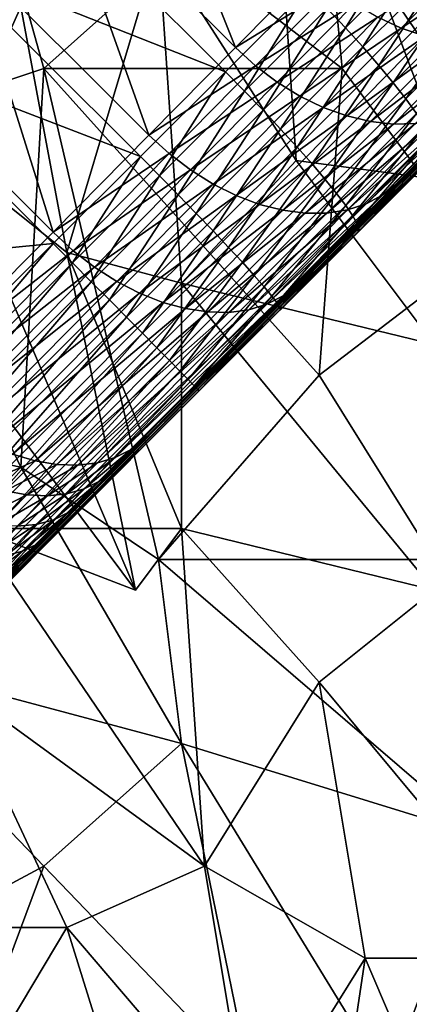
# Model space of a CAD drawing. Extents: x -0.3 to 0.3, y -0.266 to 0.266.
# Tile 295 of 430: x 0.107 to 0.129, y 0.022 to 0.078. Entities that reach past the tile are written whole.
import ezdxf

# ---------------------------------------------------------------- set-up
doc = ezdxf.new("R2010")
doc.units = 0

msp = doc.modelspace()

# ---------------------------------------------------------------- linework, layer by layer
for points in [[(0.062422, 0.058292, 0.651207), (0.098325, 0.094278, 0.707415), (0.153116, 0.149106, 0.661847)], [(0.071184, 0.066945, 0.641935), (0.062422, 0.058292, 0.651207), (0.153116, 0.149106, 0.661847)], [(0.073212, 0.068952, 0.639939), (0.071184, 0.066945, 0.641935), (0.153116, 0.149106, 0.661847)], [(0.0752, 0.070919, 0.637953), (0.073212, 0.068952, 0.639939), (0.153116, 0.149106, 0.661847)], [(0.077147, 0.072845, 0.635977), (0.0752, 0.070919, 0.637953), (0.153116, 0.149106, 0.661847)], [(0.079052, 0.07473, 0.634012), (0.077147, 0.072845, 0.635977), (0.153116, 0.149106, 0.661847)], [(0.080917, 0.076574, 0.63206), (0.079052, 0.07473, 0.634012), (0.153116, 0.149106, 0.661847)], [(0.082743, 0.078379, 0.630117), (0.080917, 0.076574, 0.63206), (0.153116, 0.149106, 0.661847)], [(0.202647, 0.143044, 0.584312), (0.167234, 0.106822, 0.684081), (0.089653, 0.029259, 0.659767)], [(0.202647, 0.143044, 0.584312), (0.089653, 0.029259, 0.659767), (0.10117, 0.040994, 0.639939)], [(0.202647, 0.143044, 0.584312), (0.10117, 0.040994, 0.639939), (0.103137, 0.042982, 0.637953)], [(0.202647, 0.143044, 0.584312), (0.103137, 0.042982, 0.637953), (0.105063, 0.044929, 0.635977)], [(0.202647, 0.143044, 0.584312), (0.105063, 0.044929, 0.635977), (0.106947, 0.046834, 0.634012)], [(0.202647, 0.143044, 0.584312), (0.106947, 0.046834, 0.634012), (0.108791, 0.048699, 0.63206)], [(0.202647, 0.143044, 0.584312), (0.108791, 0.048699, 0.63206), (0.110597, 0.050525, 0.630117)], [(0.202647, 0.143044, 0.584312), (0.110597, 0.050525, 0.630117), (0.112365, 0.052313, 0.628184)], [(0.202647, 0.143044, 0.584312), (0.112365, 0.052313, 0.628184), (0.114196, 0.054165, 0.626145)], [(0.202647, 0.143044, 0.584312), (0.114196, 0.054165, 0.626145), (0.122968, 0.063045, 0.615906)], [(0.202647, 0.143044, 0.584312), (0.122968, 0.063045, 0.615906), (0.12874, 0.068895, 0.608537)], [(0.202647, 0.143044, 0.584312), (0.12874, 0.068895, 0.608537), (0.133945, 0.074175, 0.601386)], [(0.167234, 0.106822, 0.684081), (0.139125, 0.078735, 0.7044), (0.089653, 0.029259, 0.659767)], [(0.113466, 0.091681, 0.586268), (0.11943, 0.076709, 0.5929), (0.108927, 0.087212, 0.5929)], [(0.113466, 0.091681, 0.586268), (0.123899, 0.081249, 0.586268), (0.11943, 0.076709, 0.5929)], [(0.097828, 0.071978, 0.709221), (0.104435, 0.089669, 0.70931), (0.108399, 0.075516, 0.709249)], [(0.108399, 0.075516, 0.709249), (0.104435, 0.089669, 0.70931), (0.116328, 0.082592, 0.709292)], [(0.115006, 0.082592, 0.767139), (0.122935, 0.070209, 0.76793), (0.121613, 0.089669, 0.767942)], [(0.125577, 0.075516, 0.709281), (0.116328, 0.082592, 0.709292), (0.124256, 0.089669, 0.709329)], [(0.136149, 0.06844, 0.769315), (0.129542, 0.0879, 0.768768), (0.121613, 0.089669, 0.767942)], [(0.122935, 0.070209, 0.76793), (0.136149, 0.06844, 0.769315), (0.121613, 0.089669, 0.767942)], [(0.133506, 0.064902, 0.709224), (0.124256, 0.089669, 0.709329), (0.136149, 0.084362, 0.709296)], [(0.125577, 0.075516, 0.709281), (0.124256, 0.089669, 0.709329), (0.133506, 0.064902, 0.709224)], [(0.108927, 0.087212, 0.5929), (0.114451, 0.071658, 0.599741), (0.103875, 0.082233, 0.599741)], [(0.108927, 0.087212, 0.5929), (0.11943, 0.076709, 0.5929), (0.114451, 0.071658, 0.599741)], [(0.102646, 0.081741, 0.719842), (0.11885, 0.075319, 0.719367), (0.107537, 0.086633, 0.719367)], [(0.107537, 0.086633, 0.719367), (0.11885, 0.075319, 0.719367), (0.123614, 0.080084, 0.718575)], [(0.103114, 0.070209, 0.765822), (0.107078, 0.079054, 0.766273), (0.098961, 0.084362, 0.765461)], [(0.125768, 0.077849, 0.71817), (0.129345, 0.0836, 0.717366), (0.124711, 0.078966, 0.718473)], [(0.125768, 0.077849, 0.71817), (0.13039, 0.082471, 0.717065), (0.129345, 0.0836, 0.717366)], [(0.109721, 0.064902, 0.766501), (0.115006, 0.082592, 0.767139), (0.107078, 0.079054, 0.766273)], [(0.125577, 0.075516, 0.709281), (0.108399, 0.075516, 0.709249), (0.116328, 0.082592, 0.709292)], [(0.116328, 0.063133, 0.767174), (0.115006, 0.082592, 0.767139), (0.109721, 0.064902, 0.766501)], [(0.122935, 0.070209, 0.76793), (0.115006, 0.082592, 0.767139), (0.116328, 0.063133, 0.767174)], [(0.126766, 0.07675, 0.71767), (0.13039, 0.082471, 0.717065), (0.125768, 0.077849, 0.71817)], [(0.126766, 0.07675, 0.71767), (0.13137, 0.081354, 0.71657), (0.13039, 0.082471, 0.717065)], [(0.097628, 0.076722, 0.72), (0.113959, 0.070428, 0.719842), (0.102646, 0.081741, 0.719842)], [(0.103875, 0.082233, 0.599741), (0.10893, 0.066063, 0.606788), (0.098281, 0.076712, 0.606788)], [(0.102646, 0.081741, 0.719842), (0.113959, 0.070428, 0.719842), (0.11885, 0.075319, 0.719367)], [(0.103875, 0.082233, 0.599741), (0.114451, 0.071658, 0.599741), (0.10893, 0.066063, 0.606788)], [(0.133034, 0.081947, 0.580903), (0.12898, 0.077834, 0.58736), (0.127623, 0.078472, 0.586888)], [(0.134417, 0.081482, 0.581465), (0.12898, 0.077834, 0.58736), (0.133034, 0.081947, 0.580903)], [(0.12506, 0.080194, 0.586338), (0.11943, 0.076709, 0.5929), (0.123899, 0.081249, 0.586268)], [(0.127689, 0.075688, 0.716983), (0.13137, 0.081354, 0.71657), (0.126766, 0.07675, 0.71767)], [(0.127689, 0.075688, 0.716983), (0.132269, 0.080268, 0.715889), (0.13137, 0.081354, 0.71657)], [(0.134417, 0.081482, 0.581465), (0.130358, 0.077361, 0.587952), (0.12898, 0.077834, 0.58736)], [(0.119951, 0.074206, 0.719265), (0.123614, 0.080084, 0.718575), (0.11885, 0.075319, 0.719367)], [(0.12506, 0.080194, 0.586338), (0.120589, 0.075653, 0.592973), (0.11943, 0.076709, 0.5929)], [(0.119951, 0.074206, 0.719265), (0.124711, 0.078966, 0.718473), (0.123614, 0.080084, 0.718575)], [(0.126308, 0.079263, 0.586546), (0.120589, 0.075653, 0.592973), (0.12506, 0.080194, 0.586338)], [(0.12852, 0.074682, 0.716119), (0.132269, 0.080268, 0.715889), (0.127689, 0.075688, 0.716983)], [(0.12852, 0.074682, 0.716119), (0.133069, 0.079231, 0.715032), (0.132269, 0.080268, 0.715889)], [(0.103114, 0.070209, 0.765822), (0.109721, 0.064902, 0.766501), (0.107078, 0.079054, 0.766273)], [(0.121018, 0.073099, 0.718959), (0.124711, 0.078966, 0.718473), (0.119951, 0.074206, 0.719265)], [(0.126308, 0.079263, 0.586546), (0.121831, 0.074716, 0.593189), (0.120589, 0.075653, 0.592973)], [(0.121018, 0.073099, 0.718959), (0.125768, 0.077849, 0.71817), (0.124711, 0.078966, 0.718473)], [(0.127623, 0.078472, 0.586888), (0.121831, 0.074716, 0.593189), (0.126308, 0.079263, 0.586546)], [(0.129247, 0.073749, 0.715095), (0.133069, 0.079231, 0.715032), (0.12852, 0.074682, 0.716119)], [(0.129247, 0.073749, 0.715095), (0.133758, 0.078261, 0.714016), (0.133069, 0.079231, 0.715032)], [(0.139125, 0.078735, 0.7044), (0.122003, 0.061616, 0.707851), (0.089653, 0.029259, 0.659767)], [(0.127623, 0.078472, 0.586888), (0.123136, 0.073915, 0.593546), (0.121831, 0.074716, 0.593189)], [(0.139125, 0.078735, 0.7044), (0.130845, 0.070456, 0.706692), (0.122003, 0.061616, 0.707851)], [(0.12898, 0.077834, 0.58736), (0.123136, 0.073915, 0.593546), (0.127623, 0.078472, 0.586888)], [(0.122033, 0.072017, 0.718457), (0.125768, 0.077849, 0.71817), (0.121018, 0.073099, 0.718959)], [(0.122033, 0.072017, 0.718457), (0.126766, 0.07675, 0.71767), (0.125768, 0.077849, 0.71817)], [(0.12898, 0.077834, 0.58736), (0.12448, 0.073264, 0.594037), (0.123136, 0.073915, 0.593546)], [(0.130358, 0.077361, 0.587952), (0.12448, 0.073264, 0.594037), (0.12898, 0.077834, 0.58736)], [(0.129855, 0.072905, 0.713926), (0.133758, 0.078261, 0.714016), (0.129247, 0.073749, 0.715095)], [(0.130358, 0.077361, 0.587952), (0.125841, 0.072774, 0.594654), (0.12448, 0.073264, 0.594037)], [(0.131732, 0.077059, 0.588655), (0.125841, 0.072774, 0.594654), (0.130358, 0.077361, 0.587952)], [(0.083864, 0.06296, 0.72), (0.10894, 0.06541, 0.72), (0.097628, 0.076722, 0.72)], [(0.097628, 0.076722, 0.72), (0.10894, 0.06541, 0.72), (0.113959, 0.070428, 0.719842)], [(0.098281, 0.076712, 0.606788), (0.10893, 0.066063, 0.606788), (0.100294, 0.057321, 0.616867)], [(0.120589, 0.075653, 0.592973), (0.114451, 0.071658, 0.599741), (0.11943, 0.076709, 0.5929)], [(0.12298, 0.07098, 0.717765), (0.126766, 0.07675, 0.71767), (0.122033, 0.072017, 0.718457)], [(0.12298, 0.07098, 0.717765), (0.127689, 0.075688, 0.716983), (0.126766, 0.07675, 0.71767)], [(0.131732, 0.077059, 0.588655), (0.127196, 0.072452, 0.595385), (0.125841, 0.072774, 0.594654)], [(0.133079, 0.076935, 0.589456), (0.127196, 0.072452, 0.595385), (0.131732, 0.077059, 0.588655)], [(0.133079, 0.076935, 0.589456), (0.128521, 0.072306, 0.59622), (0.127196, 0.072452, 0.595385)], [(0.134376, 0.076991, 0.590342), (0.129793, 0.072336, 0.597143), (0.128521, 0.072306, 0.59622)], [(0.134376, 0.076991, 0.590342), (0.128521, 0.072306, 0.59622), (0.133079, 0.076935, 0.589456)], [(0.107078, 0.052519, 0.709165), (0.097828, 0.071978, 0.709221), (0.108399, 0.075516, 0.709249)], [(0.115006, 0.047212, 0.70915), (0.107078, 0.052519, 0.709165), (0.108399, 0.075516, 0.709249)], [(0.124256, 0.057826, 0.709211), (0.108399, 0.075516, 0.709249), (0.125577, 0.075516, 0.709281)], [(0.115006, 0.047212, 0.70915), (0.108399, 0.075516, 0.709249), (0.124256, 0.057826, 0.709211)], [(0.120589, 0.075653, 0.592973), (0.115608, 0.070599, 0.599816), (0.114451, 0.071658, 0.599741)], [(0.121831, 0.074716, 0.593189), (0.115608, 0.070599, 0.599816), (0.120589, 0.075653, 0.592973)], [(0.123842, 0.070004, 0.716897), (0.127689, 0.075688, 0.716983), (0.12298, 0.07098, 0.717765)], [(0.123842, 0.070004, 0.716897), (0.12852, 0.074682, 0.716119), (0.127689, 0.075688, 0.716983)], [(0.124256, 0.057826, 0.709211), (0.125577, 0.075516, 0.709281), (0.133506, 0.064902, 0.709224)], [(0.115063, 0.069318, 0.719739), (0.11885, 0.075319, 0.719367), (0.113959, 0.070428, 0.719842)], [(0.115063, 0.069318, 0.719739), (0.119951, 0.074206, 0.719265), (0.11885, 0.075319, 0.719367)], [(0.121831, 0.074716, 0.593189), (0.116844, 0.069657, 0.600041), (0.115608, 0.070599, 0.599816)], [(0.123136, 0.073915, 0.593546), (0.116844, 0.069657, 0.600041), (0.121831, 0.074716, 0.593189)], [(0.124604, 0.069107, 0.715866), (0.12852, 0.074682, 0.716119), (0.123842, 0.070004, 0.716897)], [(0.124604, 0.069107, 0.715866), (0.129247, 0.073749, 0.715095), (0.12852, 0.074682, 0.716119)], [(0.11614, 0.068221, 0.719433), (0.119951, 0.074206, 0.719265), (0.115063, 0.069318, 0.719739)], [(0.11614, 0.068221, 0.719433), (0.121018, 0.073099, 0.718959), (0.119951, 0.074206, 0.719265)], [(0.123136, 0.073915, 0.593546), (0.118139, 0.068846, 0.600411), (0.116844, 0.069657, 0.600041)], [(0.12448, 0.073264, 0.594037), (0.118139, 0.068846, 0.600411), (0.123136, 0.073915, 0.593546)], [(0.133945, 0.074175, 0.601386), (0.12874, 0.068895, 0.608537), (0.12791, 0.06822, 0.607389)], [(0.133945, 0.074175, 0.601386), (0.12791, 0.06822, 0.607389), (0.133086, 0.073471, 0.600278)], [(0.12448, 0.073264, 0.594037), (0.119471, 0.068182, 0.60092), (0.118139, 0.068846, 0.600411)], [(0.125841, 0.072774, 0.594654), (0.119471, 0.068182, 0.60092), (0.12448, 0.073264, 0.594037)], [(0.125253, 0.068304, 0.714691), (0.129247, 0.073749, 0.715095), (0.124604, 0.069107, 0.715866)], [(0.125253, 0.068304, 0.714691), (0.129855, 0.072905, 0.713926), (0.129247, 0.073749, 0.715095)], [(0.133086, 0.073471, 0.600278), (0.12791, 0.06822, 0.607389), (0.126949, 0.067703, 0.606261)], [(0.133086, 0.073471, 0.600278), (0.126949, 0.067703, 0.606261), (0.132095, 0.072924, 0.599189)], [(0.117172, 0.067156, 0.718929), (0.121018, 0.073099, 0.718959), (0.11614, 0.068221, 0.719433)], [(0.117172, 0.067156, 0.718929), (0.122033, 0.072017, 0.718457), (0.121018, 0.073099, 0.718959)], [(0.125841, 0.072774, 0.594654), (0.120815, 0.067675, 0.601559), (0.119471, 0.068182, 0.60092)], [(0.127196, 0.072452, 0.595385), (0.120815, 0.067675, 0.601559), (0.125841, 0.072774, 0.594654)], [(0.125779, 0.067608, 0.713391), (0.129855, 0.072905, 0.713926), (0.125253, 0.068304, 0.714691)], [(0.125779, 0.067608, 0.713391), (0.130335, 0.072164, 0.712634), (0.129855, 0.072905, 0.713926)], [(0.132095, 0.072924, 0.599189), (0.126949, 0.067703, 0.606261), (0.125873, 0.067351, 0.605171)], [(0.132095, 0.072924, 0.599189), (0.125873, 0.067351, 0.605171), (0.130992, 0.072544, 0.598138)], [(0.127196, 0.072452, 0.595385), (0.12215, 0.067334, 0.602317), (0.120815, 0.067675, 0.601559)], [(0.128521, 0.072306, 0.59622), (0.12215, 0.067334, 0.602317), (0.127196, 0.072452, 0.595385)], [(0.128521, 0.072306, 0.59622), (0.123453, 0.067165, 0.603182), (0.12215, 0.067334, 0.602317)], [(0.129793, 0.072336, 0.597143), (0.124701, 0.067171, 0.604139), (0.123453, 0.067165, 0.603182)], [(0.129793, 0.072336, 0.597143), (0.123453, 0.067165, 0.603182), (0.128521, 0.072306, 0.59622)], [(0.130992, 0.072544, 0.598138), (0.125873, 0.067351, 0.605171), (0.124701, 0.067171, 0.604139)], [(0.130992, 0.072544, 0.598138), (0.124701, 0.067171, 0.604139), (0.129793, 0.072336, 0.597143)], [(0.126171, 0.067032, 0.711989), (0.130335, 0.072164, 0.712634), (0.125779, 0.067608, 0.713391)], [(0.126171, 0.067032, 0.711989), (0.130679, 0.071539, 0.71124), (0.130335, 0.072164, 0.712634)], [(0.0899, 0.056057, 0.709149), (0.097828, 0.071978, 0.709221), (0.107078, 0.052519, 0.709165)], [(0.115608, 0.070599, 0.599816), (0.10893, 0.066063, 0.606788), (0.114451, 0.071658, 0.599741)], [(0.118142, 0.066142, 0.718235), (0.122033, 0.072017, 0.718457), (0.117172, 0.067156, 0.718929)], [(0.118142, 0.066142, 0.718235), (0.12298, 0.07098, 0.717765), (0.122033, 0.072017, 0.718457)], [(0.126424, 0.066585, 0.710508), (0.130679, 0.071539, 0.71124), (0.126171, 0.067032, 0.711989)], [(0.126424, 0.066585, 0.710508), (0.13088, 0.071041, 0.709768), (0.130679, 0.071539, 0.71124)], [(0.119033, 0.065195, 0.717364), (0.12298, 0.07098, 0.717765), (0.118142, 0.066142, 0.718235)], [(0.119033, 0.065195, 0.717364), (0.123842, 0.070004, 0.716897), (0.12298, 0.07098, 0.717765)], [(0.126533, 0.066275, 0.708975), (0.13088, 0.071041, 0.709768), (0.126424, 0.066585, 0.710508)], [(0.126533, 0.066275, 0.708975), (0.130936, 0.070678, 0.708243), (0.13088, 0.071041, 0.709768)], [(0.115608, 0.070599, 0.599816), (0.110085, 0.065002, 0.606866), (0.10893, 0.066063, 0.606788)], [(0.110047, 0.064303, 0.719897), (0.113959, 0.070428, 0.719842), (0.10894, 0.06541, 0.72)], [(0.110047, 0.064303, 0.719897), (0.115063, 0.069318, 0.719739), (0.113959, 0.070428, 0.719842)], [(0.116844, 0.069657, 0.600041), (0.110085, 0.065002, 0.606866), (0.115608, 0.070599, 0.599816)], [(0.130845, 0.070456, 0.706692), (0.126496, 0.066108, 0.707415), (0.122003, 0.061616, 0.707851)], [(0.126496, 0.066108, 0.707415), (0.130845, 0.070456, 0.706692), (0.130936, 0.070678, 0.708243)], [(0.126496, 0.066108, 0.707415), (0.130936, 0.070678, 0.708243), (0.126533, 0.066275, 0.708975)], [(0.101792, 0.061364, 0.765693), (0.113685, 0.045443, 0.766895), (0.103114, 0.070209, 0.765822)], [(0.113685, 0.045443, 0.766895), (0.109721, 0.064902, 0.766501), (0.103114, 0.070209, 0.765822)], [(0.122935, 0.070209, 0.76793), (0.116328, 0.063133, 0.767174), (0.130863, 0.059595, 0.768707)], [(0.11983, 0.064333, 0.71633), (0.123842, 0.070004, 0.716897), (0.119033, 0.065195, 0.717364)], [(0.11983, 0.064333, 0.71633), (0.124604, 0.069107, 0.715866), (0.123842, 0.070004, 0.716897)], [(0.130863, 0.059595, 0.768707), (0.136149, 0.06844, 0.769315), (0.122935, 0.070209, 0.76793)], [(0.111133, 0.063215, 0.719591), (0.115063, 0.069318, 0.719739), (0.110047, 0.064303, 0.719897)], [(0.116844, 0.069657, 0.600041), (0.111315, 0.064053, 0.607099), (0.110085, 0.065002, 0.606866)], [(0.111133, 0.063215, 0.719591), (0.11614, 0.068221, 0.719433), (0.115063, 0.069318, 0.719739)], [(0.118139, 0.068846, 0.600411), (0.111315, 0.064053, 0.607099), (0.116844, 0.069657, 0.600041)], [(0.118139, 0.068846, 0.600411), (0.1126, 0.063232, 0.607482), (0.111315, 0.064053, 0.607099)], [(0.119471, 0.068182, 0.60092), (0.1126, 0.063232, 0.607482), (0.118139, 0.068846, 0.600411)], [(0.120518, 0.063569, 0.715151), (0.124604, 0.069107, 0.715866), (0.11983, 0.064333, 0.71633)], [(0.120518, 0.063569, 0.715151), (0.125253, 0.068304, 0.714691), (0.124604, 0.069107, 0.715866)], [(0.12874, 0.068895, 0.608537), (0.122968, 0.063045, 0.615906), (0.12217, 0.062404, 0.614716)], [(0.12874, 0.068895, 0.608537), (0.12217, 0.062404, 0.614716), (0.12791, 0.06822, 0.607389)], [(0.112179, 0.062164, 0.719087), (0.11614, 0.068221, 0.719433), (0.111133, 0.063215, 0.719591)], [(0.112179, 0.062164, 0.719087), (0.117172, 0.067156, 0.718929), (0.11614, 0.068221, 0.719433)], [(0.119471, 0.068182, 0.60092), (0.113917, 0.062553, 0.60801), (0.1126, 0.063232, 0.607482)], [(0.120815, 0.067675, 0.601559), (0.113917, 0.062553, 0.60801), (0.119471, 0.068182, 0.60092)], [(0.121087, 0.062916, 0.713846), (0.125253, 0.068304, 0.714691), (0.120518, 0.063569, 0.715151)], [(0.121087, 0.062916, 0.713846), (0.125779, 0.067608, 0.713391), (0.125253, 0.068304, 0.714691)], [(0.12791, 0.06822, 0.607389), (0.12217, 0.062404, 0.614716), (0.121241, 0.061919, 0.613546)], [(0.12791, 0.06822, 0.607389), (0.121241, 0.061919, 0.613546), (0.126949, 0.067703, 0.606261)], [(0.120815, 0.067675, 0.601559), (0.115243, 0.062027, 0.608672), (0.113917, 0.062553, 0.60801)], [(0.12215, 0.067334, 0.602317), (0.115243, 0.062027, 0.608672), (0.120815, 0.067675, 0.601559)], [(0.126949, 0.067703, 0.606261), (0.121241, 0.061919, 0.613546), (0.120197, 0.061599, 0.612417)], [(0.126949, 0.067703, 0.606261), (0.120197, 0.061599, 0.612417), (0.125873, 0.067351, 0.605171)], [(0.121526, 0.062387, 0.71244), (0.125779, 0.067608, 0.713391), (0.121087, 0.062916, 0.713846)], [(0.121526, 0.062387, 0.71244), (0.126171, 0.067032, 0.711989), (0.125779, 0.067608, 0.713391)], [(0.113169, 0.061169, 0.718392), (0.117172, 0.067156, 0.718929), (0.112179, 0.062164, 0.719087)], [(0.113169, 0.061169, 0.718392), (0.118142, 0.066142, 0.718235), (0.117172, 0.067156, 0.718929)], [(0.12215, 0.067334, 0.602317), (0.116556, 0.061664, 0.609459), (0.115243, 0.062027, 0.608672)], [(0.123453, 0.067165, 0.603182), (0.116556, 0.061664, 0.609459), (0.12215, 0.067334, 0.602317)], [(0.123453, 0.067165, 0.603182), (0.117834, 0.06147, 0.610355), (0.116556, 0.061664, 0.609459)], [(0.124701, 0.067171, 0.604139), (0.119055, 0.061448, 0.611347), (0.117834, 0.06147, 0.610355)], [(0.124701, 0.067171, 0.604139), (0.117834, 0.06147, 0.610355), (0.123453, 0.067165, 0.603182)], [(0.125873, 0.067351, 0.605171), (0.120197, 0.061599, 0.612417), (0.119055, 0.061448, 0.611347)], [(0.125873, 0.067351, 0.605171), (0.119055, 0.061448, 0.611347), (0.124701, 0.067171, 0.604139)], [(0.121828, 0.06199, 0.710954), (0.126171, 0.067032, 0.711989), (0.121526, 0.062387, 0.71244)], [(0.121828, 0.06199, 0.710954), (0.126424, 0.066585, 0.710508), (0.126171, 0.067032, 0.711989)], [(0.121988, 0.061731, 0.709416), (0.126424, 0.066585, 0.710508), (0.121828, 0.06199, 0.710954)], [(0.121988, 0.061731, 0.709416), (0.126533, 0.066275, 0.708975), (0.126424, 0.066585, 0.710508)], [(0.110085, 0.065002, 0.606866), (0.100294, 0.057321, 0.616867), (0.10893, 0.066063, 0.606788)], [(0.114084, 0.060246, 0.71752), (0.118142, 0.066142, 0.718235), (0.113169, 0.061169, 0.718392)], [(0.114084, 0.060246, 0.71752), (0.119033, 0.065195, 0.717364), (0.118142, 0.066142, 0.718235)], [(0.122003, 0.061616, 0.707851), (0.126533, 0.066275, 0.708975), (0.121988, 0.061731, 0.709416)], [(0.122003, 0.061616, 0.707851), (0.126496, 0.066108, 0.707415), (0.126533, 0.066275, 0.708975)], [(0.083864, 0.06296, 0.72), (0.095177, 0.051647, 0.72), (0.10894, 0.06541, 0.72)], [(0.10894, 0.06541, 0.72), (0.095177, 0.051647, 0.72), (0.096284, 0.05054, 0.719897)], [(0.10894, 0.06541, 0.72), (0.096284, 0.05054, 0.719897), (0.110047, 0.064303, 0.719897)], [(0.110085, 0.065002, 0.606866), (0.101452, 0.056263, 0.616942), (0.100294, 0.057321, 0.616867)], [(0.111315, 0.064053, 0.607099), (0.101452, 0.056263, 0.616942), (0.110085, 0.065002, 0.606866)], [(0.113685, 0.045443, 0.766895), (0.116328, 0.048981, 0.767143), (0.109721, 0.064902, 0.766501)], [(0.116328, 0.048981, 0.767143), (0.116328, 0.063133, 0.767174), (0.109721, 0.064902, 0.766501)], [(0.114909, 0.059412, 0.716485), (0.119033, 0.065195, 0.717364), (0.114084, 0.060246, 0.71752)], [(0.114909, 0.059412, 0.716485), (0.11983, 0.064333, 0.71633), (0.119033, 0.065195, 0.717364)], [(0.130863, 0.047212, 0.709162), (0.124256, 0.057826, 0.709211), (0.133506, 0.064902, 0.709224)], [(0.110047, 0.064303, 0.719897), (0.096284, 0.05054, 0.719897), (0.097372, 0.049453, 0.719591)], [(0.110047, 0.064303, 0.719897), (0.097372, 0.049453, 0.719591), (0.111133, 0.063215, 0.719591)], [(0.11563, 0.058681, 0.715305), (0.11983, 0.064333, 0.71633), (0.114909, 0.059412, 0.716485)], [(0.11563, 0.058681, 0.715305), (0.120518, 0.063569, 0.715151), (0.11983, 0.064333, 0.71633)], [(0.111315, 0.064053, 0.607099), (0.102682, 0.055314, 0.617175), (0.101452, 0.056263, 0.616942)], [(0.1126, 0.063232, 0.607482), (0.102682, 0.055314, 0.617175), (0.111315, 0.064053, 0.607099)], [(0.111133, 0.063215, 0.719591), (0.097372, 0.049453, 0.719591), (0.09842, 0.048404, 0.719087)], [(0.111133, 0.063215, 0.719591), (0.09842, 0.048404, 0.719087), (0.112179, 0.062164, 0.719087)], [(0.1126, 0.063232, 0.607482), (0.103963, 0.054489, 0.617563), (0.102682, 0.055314, 0.617175)], [(0.113917, 0.062553, 0.60801), (0.103963, 0.054489, 0.617563), (0.1126, 0.063232, 0.607482)], [(0.122968, 0.063045, 0.615906), (0.114196, 0.054165, 0.626145), (0.11342, 0.053546, 0.62493)], [(0.122968, 0.063045, 0.615906), (0.11342, 0.053546, 0.62493), (0.12217, 0.062404, 0.614716)], [(0.116235, 0.058065, 0.714), (0.120518, 0.063569, 0.715151), (0.11563, 0.058681, 0.715305)], [(0.116235, 0.058065, 0.714), (0.121087, 0.062916, 0.713846), (0.120518, 0.063569, 0.715151)], [(0.130863, 0.045443, 0.768615), (0.130863, 0.059595, 0.768707), (0.116328, 0.063133, 0.767174)], [(0.116328, 0.048981, 0.767143), (0.130863, 0.045443, 0.768615), (0.116328, 0.063133, 0.767174)], [(0.113917, 0.062553, 0.60801), (0.105274, 0.053804, 0.618097), (0.103963, 0.054489, 0.617563)], [(0.115243, 0.062027, 0.608672), (0.105274, 0.053804, 0.618097), (0.113917, 0.062553, 0.60801)], [(0.116714, 0.057575, 0.712592), (0.121087, 0.062916, 0.713846), (0.116235, 0.058065, 0.714)], [(0.116714, 0.057575, 0.712592), (0.121526, 0.062387, 0.71244), (0.121087, 0.062916, 0.713846)], [(0.112179, 0.062164, 0.719087), (0.09842, 0.048404, 0.719087), (0.099412, 0.047412, 0.718392)], [(0.112179, 0.062164, 0.719087), (0.099412, 0.047412, 0.718392), (0.113169, 0.061169, 0.718392)], [(0.115243, 0.062027, 0.608672), (0.106591, 0.05327, 0.61877), (0.105274, 0.053804, 0.618097)], [(0.116556, 0.061664, 0.609459), (0.106591, 0.05327, 0.61877), (0.115243, 0.062027, 0.608672)], [(0.121241, 0.061919, 0.613546), (0.112512, 0.053082, 0.623736), (0.111487, 0.052781, 0.622584)], [(0.121241, 0.061919, 0.613546), (0.111487, 0.052781, 0.622584), (0.120197, 0.061599, 0.612417)], [(0.12217, 0.062404, 0.614716), (0.11342, 0.053546, 0.62493), (0.112512, 0.053082, 0.623736)], [(0.12217, 0.062404, 0.614716), (0.112512, 0.053082, 0.623736), (0.121241, 0.061919, 0.613546)], [(0.117057, 0.057219, 0.711106), (0.121526, 0.062387, 0.71244), (0.116714, 0.057575, 0.712592)], [(0.117057, 0.057219, 0.711106), (0.121828, 0.06199, 0.710954), (0.121526, 0.062387, 0.71244)], [(0.11726, 0.057003, 0.709566), (0.121828, 0.06199, 0.710954), (0.117057, 0.057219, 0.711106)], [(0.11726, 0.057003, 0.709566), (0.121988, 0.061731, 0.709416), (0.121828, 0.06199, 0.710954)], [(0.122003, 0.061616, 0.707851), (0.093291, 0.032791, 0.705871), (0.089653, 0.029259, 0.659767)], [(0.122003, 0.061616, 0.707851), (0.103606, 0.043218, 0.708), (0.093291, 0.032791, 0.705871)], [(0.104435, 0.048981, 0.765979), (0.113685, 0.045443, 0.766895), (0.101792, 0.061364, 0.765693)], [(0.122003, 0.061616, 0.707851), (0.117319, 0.056931, 0.708), (0.103606, 0.043218, 0.708)], [(0.116556, 0.061664, 0.609459), (0.107893, 0.052895, 0.61957), (0.106591, 0.05327, 0.61877)], [(0.117834, 0.06147, 0.610355), (0.107893, 0.052895, 0.61957), (0.116556, 0.061664, 0.609459)], [(0.117834, 0.06147, 0.610355), (0.109158, 0.052687, 0.620483), (0.107893, 0.052895, 0.61957)], [(0.119055, 0.061448, 0.611347), (0.109158, 0.052687, 0.620483), (0.117834, 0.06147, 0.610355)], [(0.119055, 0.061448, 0.611347), (0.110362, 0.052649, 0.621493), (0.109158, 0.052687, 0.620483)], [(0.120197, 0.061599, 0.612417), (0.111487, 0.052781, 0.622584), (0.110362, 0.052649, 0.621493)], [(0.120197, 0.061599, 0.612417), (0.110362, 0.052649, 0.621493), (0.119055, 0.061448, 0.611347)], [(0.117319, 0.056931, 0.708), (0.121988, 0.061731, 0.709416), (0.11726, 0.057003, 0.709566)], [(0.117319, 0.056931, 0.708), (0.122003, 0.061616, 0.707851), (0.121988, 0.061731, 0.709416)], [(0.113169, 0.061169, 0.718392), (0.099412, 0.047412, 0.718392), (0.100331, 0.046493, 0.71752)], [(0.113169, 0.061169, 0.718392), (0.100331, 0.046493, 0.71752), (0.114084, 0.060246, 0.71752)], [(0.114084, 0.060246, 0.71752), (0.100331, 0.046493, 0.71752), (0.101161, 0.045664, 0.716485)], [(0.114084, 0.060246, 0.71752), (0.101161, 0.045664, 0.716485), (0.114909, 0.059412, 0.716485)], [(0.114909, 0.059412, 0.716485), (0.101161, 0.045664, 0.716485), (0.101887, 0.044937, 0.715305)], [(0.114909, 0.059412, 0.716485), (0.101887, 0.044937, 0.715305), (0.11563, 0.058681, 0.715305)], [(0.11563, 0.058681, 0.715305), (0.101887, 0.044937, 0.715305), (0.102497, 0.044327, 0.714)], [(0.11563, 0.058681, 0.715305), (0.102497, 0.044327, 0.714), (0.116235, 0.058065, 0.714)], [(0.116235, 0.058065, 0.714), (0.102497, 0.044327, 0.714), (0.102982, 0.043843, 0.712592)], [(0.116235, 0.058065, 0.714), (0.102982, 0.043843, 0.712592), (0.116714, 0.057575, 0.712592)], [(0.116714, 0.057575, 0.712592), (0.102982, 0.043843, 0.712592), (0.103331, 0.043493, 0.711106)], [(0.116714, 0.057575, 0.712592), (0.103331, 0.043493, 0.711106), (0.117057, 0.057219, 0.711106)], [(0.115006, 0.047212, 0.70915), (0.124256, 0.057826, 0.709211), (0.130863, 0.047212, 0.709162)], [(0.117057, 0.057219, 0.711106), (0.103331, 0.043493, 0.711106), (0.103541, 0.043284, 0.709567)], [(0.117057, 0.057219, 0.711106), (0.103541, 0.043284, 0.709567), (0.11726, 0.057003, 0.709566)], [(0.11726, 0.057003, 0.709566), (0.103541, 0.043284, 0.709567), (0.103606, 0.043218, 0.708)], [(0.11726, 0.057003, 0.709566), (0.103606, 0.043218, 0.708), (0.117319, 0.056931, 0.708)], [(0.0899, 0.056057, 0.709149), (0.107078, 0.052519, 0.709165), (0.096507, 0.041905, 0.7091)], [(0.114196, 0.054165, 0.626145), (0.112365, 0.052313, 0.628184), (0.111609, 0.051714, 0.626946)], [(0.114196, 0.054165, 0.626145), (0.111609, 0.051714, 0.626946), (0.11342, 0.053546, 0.62493)], [(0.11342, 0.053546, 0.62493), (0.111609, 0.051714, 0.626946), (0.110721, 0.051271, 0.625729)], [(0.11342, 0.053546, 0.62493), (0.110721, 0.051271, 0.625729), (0.112512, 0.053082, 0.623736)], [(0.107893, 0.052895, 0.61957), (0.104885, 0.051543, 0.620668), (0.106591, 0.05327, 0.61877)], [(0.107893, 0.052895, 0.61957), (0.106173, 0.051155, 0.621484), (0.104885, 0.051543, 0.620668)], [(0.109158, 0.052687, 0.620483), (0.106173, 0.051155, 0.621484), (0.107893, 0.052895, 0.61957)], [(0.112512, 0.053082, 0.623736), (0.110721, 0.051271, 0.625729), (0.109716, 0.05099, 0.624555)], [(0.112512, 0.053082, 0.623736), (0.109716, 0.05099, 0.624555), (0.111487, 0.052781, 0.622584)], [(0.116328, 0.036598, 0.709137), (0.096507, 0.041905, 0.7091), (0.107078, 0.052519, 0.709165)], [(0.109158, 0.052687, 0.620483), (0.107422, 0.050931, 0.622414), (0.106173, 0.051155, 0.621484)], [(0.116328, 0.036598, 0.709137), (0.107078, 0.052519, 0.709165), (0.115006, 0.047212, 0.70915)], [(0.110362, 0.052649, 0.621493), (0.107422, 0.050931, 0.622414), (0.109158, 0.052687, 0.620483)], [(0.110362, 0.052649, 0.621493), (0.10861, 0.050876, 0.623444), (0.107422, 0.050931, 0.622414)], [(0.111487, 0.052781, 0.622584), (0.109716, 0.05099, 0.624555), (0.10861, 0.050876, 0.623444)], [(0.111487, 0.052781, 0.622584), (0.10861, 0.050876, 0.623444), (0.110362, 0.052649, 0.621493)], [(0.112365, 0.052313, 0.628184), (0.110597, 0.050525, 0.630117), (0.109849, 0.049933, 0.628871)], [(0.112365, 0.052313, 0.628184), (0.109849, 0.049933, 0.628871), (0.111609, 0.051714, 0.626946)], [(0.111609, 0.051714, 0.626946), (0.109849, 0.049933, 0.628871), (0.108968, 0.049497, 0.627647)], [(0.111609, 0.051714, 0.626946), (0.108968, 0.049497, 0.627647), (0.110721, 0.051271, 0.625729)], [(0.107422, 0.050931, 0.622414), (0.104444, 0.049405, 0.623375), (0.106173, 0.051155, 0.621484)], [(0.110721, 0.051271, 0.625729), (0.108968, 0.049497, 0.627647), (0.107969, 0.049222, 0.626466)], [(0.110721, 0.051271, 0.625729), (0.107969, 0.049222, 0.626466), (0.109716, 0.05099, 0.624555)], [(0.107422, 0.050931, 0.622414), (0.105687, 0.049176, 0.624311), (0.104444, 0.049405, 0.623375)], [(0.10861, 0.050876, 0.623444), (0.105687, 0.049176, 0.624311), (0.107422, 0.050931, 0.622414)], [(0.10861, 0.050876, 0.623444), (0.106869, 0.049115, 0.625347), (0.105687, 0.049176, 0.624311)], [(0.109716, 0.05099, 0.624555), (0.107969, 0.049222, 0.626466), (0.106869, 0.049115, 0.625347)], [(0.109716, 0.05099, 0.624555), (0.106869, 0.049115, 0.625347), (0.10861, 0.050876, 0.623444)], [(0.110597, 0.050525, 0.630117), (0.108791, 0.048699, 0.63206), (0.10805, 0.048114, 0.630806)], [(0.110597, 0.050525, 0.630117), (0.10805, 0.048114, 0.630806), (0.109849, 0.049933, 0.628871)], [(0.108968, 0.049497, 0.627647), (0.107175, 0.047684, 0.629575), (0.106183, 0.047416, 0.628387)], [(0.108968, 0.049497, 0.627647), (0.106183, 0.047416, 0.628387), (0.107969, 0.049222, 0.626466)], [(0.109849, 0.049933, 0.628871), (0.10805, 0.048114, 0.630806), (0.107175, 0.047684, 0.629575)], [(0.109849, 0.049933, 0.628871), (0.107175, 0.047684, 0.629575), (0.108968, 0.049497, 0.627647)], [(0.104435, 0.048981, 0.765979), (0.103114, 0.040136, 0.765903), (0.117649, 0.029522, 0.767257)], [(0.116328, 0.048981, 0.767143), (0.113685, 0.045443, 0.766895), (0.104435, 0.048981, 0.765979)], [(0.116328, 0.048981, 0.767143), (0.104435, 0.048981, 0.765979), (0.117649, 0.029522, 0.767257)], [(0.107969, 0.049222, 0.626466), (0.106183, 0.047416, 0.628387), (0.105089, 0.047315, 0.627262)], [(0.107969, 0.049222, 0.626466), (0.105089, 0.047315, 0.627262), (0.106869, 0.049115, 0.625347)], [(0.124256, 0.040136, 0.767936), (0.130863, 0.045443, 0.768615), (0.116328, 0.048981, 0.767143)], [(0.117649, 0.029522, 0.767257), (0.124256, 0.040136, 0.767936), (0.116328, 0.048981, 0.767143)], [(0.108791, 0.048699, 0.63206), (0.106947, 0.046834, 0.634012), (0.106212, 0.046256, 0.632752)], [(0.108791, 0.048699, 0.63206), (0.106212, 0.046256, 0.632752), (0.10805, 0.048114, 0.630806)], [(0.107175, 0.047684, 0.629575), (0.105344, 0.045833, 0.631514), (0.104358, 0.045571, 0.630319)], [(0.107175, 0.047684, 0.629575), (0.104358, 0.045571, 0.630319), (0.106183, 0.047416, 0.628387)], [(0.10805, 0.048114, 0.630806), (0.106212, 0.046256, 0.632752), (0.105344, 0.045833, 0.631514)], [(0.10805, 0.048114, 0.630806), (0.105344, 0.045833, 0.631514), (0.107175, 0.047684, 0.629575)], [(0.133506, 0.031291, 0.709111), (0.115006, 0.047212, 0.70915), (0.130863, 0.047212, 0.709162)], [(0.116328, 0.036598, 0.709137), (0.115006, 0.047212, 0.70915), (0.133506, 0.031291, 0.709111)], [(0.124256, 0.040136, 0.767936), (0.13747, 0.024215, 0.769201), (0.130863, 0.045443, 0.768615)], [(0.108399, 0.029522, 0.709095), (0.096507, 0.041905, 0.7091), (0.116328, 0.036598, 0.709137)], [(0.101792, 0.025984, 0.709087), (0.096507, 0.041905, 0.7091), (0.108399, 0.029522, 0.709095)], [(0.103114, 0.025984, 0.765972), (0.109721, 0.025984, 0.766554), (0.103114, 0.040136, 0.765903)], [(0.109721, 0.025984, 0.766554), (0.117649, 0.029522, 0.767257), (0.103114, 0.040136, 0.765903)], [(0.117649, 0.029522, 0.767257), (0.126899, 0.024215, 0.768145), (0.124256, 0.040136, 0.767936)], [(0.13747, 0.024215, 0.769201), (0.124256, 0.040136, 0.767936), (0.126899, 0.024215, 0.768145)], [(0.120292, 0.017139, 0.70912), (0.108399, 0.029522, 0.709095), (0.116328, 0.036598, 0.709137)], [(0.120292, 0.017139, 0.70912), (0.116328, 0.036598, 0.709137), (0.12822, 0.017139, 0.709111)], [(0.116328, 0.036598, 0.709137), (0.133506, 0.031291, 0.709111), (0.12822, 0.017139, 0.709111)], [(0.12822, 0.017139, 0.709111), (0.133506, 0.031291, 0.709111), (0.141434, 0.029522, 0.709101)], [(0.101792, 0.011832, 0.709089), (0.101792, 0.025984, 0.709087), (0.108399, 0.029522, 0.709095)], [(0.101792, 0.011832, 0.709089), (0.108399, 0.029522, 0.709095), (0.120292, 0.017139, 0.70912)], [(0.120292, 0.013601, 0.767477), (0.117649, 0.029522, 0.767257), (0.109721, 0.025984, 0.766554)], [(0.120292, 0.013601, 0.767477), (0.126899, 0.024215, 0.768145), (0.117649, 0.029522, 0.767257)], [(0.138792, 0.011832, 0.709105), (0.12822, 0.017139, 0.709111), (0.141434, 0.029522, 0.709101)], [(0.104435, 0.017139, 0.766114), (0.109721, 0.025984, 0.766554), (0.103114, 0.025984, 0.765972)], [(0.116328, 0.004756, 0.767106), (0.109721, 0.025984, 0.766554), (0.104435, 0.017139, 0.766114)], [(0.116328, 0.004756, 0.767106), (0.120292, 0.013601, 0.767477), (0.109721, 0.025984, 0.766554)], [(0.120292, 0.013601, 0.767477), (0.125577, 0.01537, 0.767982), (0.126899, 0.024215, 0.768145)], [(0.132185, 0.011832, 0.768614), (0.126899, 0.024215, 0.768145), (0.125577, 0.01537, 0.767982)], [(0.132185, 0.011832, 0.768614), (0.13747, 0.024215, 0.769201), (0.126899, 0.024215, 0.768145)]]:
    msp.add_3dface(points)

doc.saveas('drawing.dxf')
